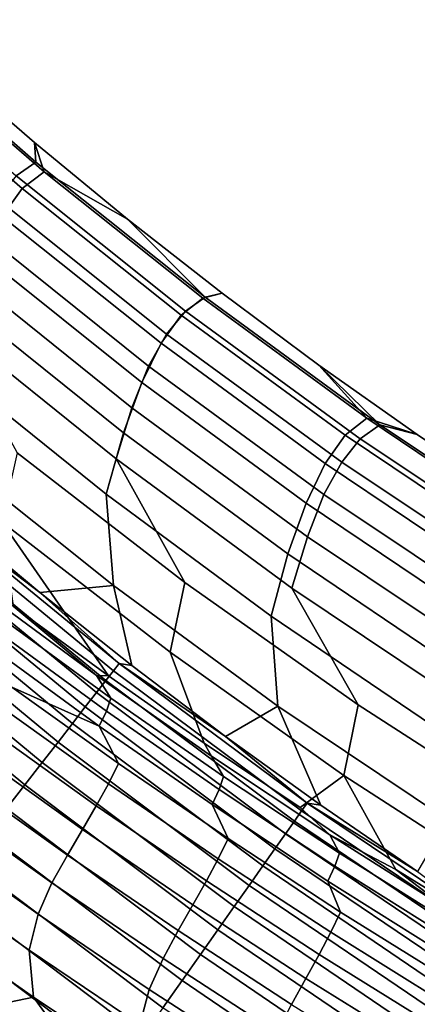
# Model space of a CAD drawing. Header units: metres. Extents: x -109 to 109, y -342 to 66.
# Tile 395 of 512: x 34.44 to 36.04, y -5.75 to -1.81. Entities that reach past the tile are written whole.
import ezdxf

# ---------------------------------------------------------------- set-up
doc = ezdxf.new("R2010")
doc.units = ezdxf.units.M
doc.layers.add('solid_K_24_62_16_000B91', color=7, linetype='CONTINUOUS')

msp = doc.modelspace()

# ---------------------------------------------------------------- linework, layer by layer
at = {"layer": 'solid_K_24_62_16_000B91'}
for points in [[(34.509914, -2.375783, 1.892874), (33.855316, -1.80501, 1.882654), (33.775829, -1.860104, 4.27461), (34.430588, -2.431119, 4.271223)], [(34.504143, -2.297799, 0.003475), (34.13855, -1.982491, 0.003482), (33.855316, -1.80501, 1.882654), (34.509914, -2.375783, 1.892874)], [(33.839314, -1.948315, -4.773197), (33.926983, -1.882127, -2.141641), (34.542854, -2.414726, -2.149965), (34.455402, -2.481341, -4.767508)], [(34.542854, -2.414726, -2.149965), (33.926983, -1.882127, -2.141641), (34.13855, -1.982491, 0.003482), (34.504143, -2.297799, 0.003475)], [(33.757538, -2.059465, -7.402701), (33.839314, -1.948315, -4.773197), (34.455402, -2.481341, -4.767508), (34.374039, -2.593465, -7.382999)], [(34.504143, -2.297799, 0.003475), (34.509914, -2.375783, 1.892874), (35.188656, -2.917602, 1.904369), (34.877254, -2.604206, 0.003467)], [(34.542854, -2.414726, -2.149965), (34.504143, -2.297799, 0.003475), (34.877254, -2.604206, 0.003467)], [(35.188656, -2.917602, 1.904369), (34.509914, -2.375783, 1.892874), (34.430588, -2.431119, 4.271223), (35.109505, -2.973193, 4.269516)], [(35.109505, -2.973193, 4.269516), (34.430588, -2.431119, 4.271223), (34.355022, -2.522688, 6.648099), (35.034382, -3.06562, 6.633192)], [(34.455402, -2.481341, -4.767508), (34.542854, -2.414726, -2.149965), (35.179874, -2.92182, -2.159446), (35.09267, -2.988867, -4.763373)], [(35.179874, -2.92182, -2.159446), (34.542854, -2.414726, -2.149965), (34.877254, -2.604206, 0.003467), (35.257668, -2.901533, 0.00346)], [(34.374039, -2.593465, -7.382999), (34.455402, -2.481341, -4.767508), (35.09267, -2.988867, -4.763373), (35.011806, -3.101942, -7.365252)], [(35.034382, -3.06562, 6.633192), (34.355022, -2.522688, 6.648099), (34.281895, -2.649746, 9.022665), (34.961979, -3.194216, 8.994543)], [(34.296047, -2.749068, -9.995235), (34.374039, -2.593465, -7.382999), (35.011806, -3.101942, -7.365252), (34.934628, -3.259223, -9.963869)], [(35.257668, -2.901533, 0.00346), (34.877254, -2.604206, 0.003467), (35.188656, -2.917602, 1.904369)], [(34.961979, -3.194216, 8.994543), (34.281895, -2.649746, 9.022665), (34.214005, -2.814989, 11.39387), (34.894997, -3.361366, 11.35254)], [(34.22118, -2.948203, -12.603014), (34.296047, -2.749068, -9.995235), (34.934628, -3.259223, -9.963869), (34.860863, -3.460742, -12.558013)], [(34.894997, -3.361366, 11.35254), (34.214005, -2.814989, 11.39387), (34.149303, -3.016992, 13.7608), (34.831425, -3.565792, 13.706258)], [(35.890255, -3.429444, 1.917118), (35.188656, -2.917602, 1.904369), (35.109505, -2.973193, 4.269516), (35.811302, -3.485302, 4.269496)], [(35.836983, -3.402571, -2.17007), (35.179874, -2.92182, -2.159446), (35.257668, -2.901533, 0.00346), (35.645161, -3.189607, 0.003454)], [(35.257668, -2.901533, 0.00346), (35.188656, -2.917602, 1.904369), (35.890255, -3.429444, 1.917118), (35.645161, -3.189607, 0.003454)], [(34.150585, -3.192253, -15.204978), (34.22118, -2.948203, -12.603014), (34.860863, -3.460742, -12.558013), (34.791603, -3.707718, -15.146337)], [(35.09267, -2.988867, -4.763373), (35.179874, -2.92182, -2.159446), (35.836983, -3.402571, -2.17007), (35.750065, -3.470052, -4.760799)], [(35.011806, -3.101942, -7.365252), (35.09267, -2.988867, -4.763373), (35.750065, -3.470052, -4.760799), (35.669785, -3.584052, -7.34949)], [(35.811302, -3.485302, 4.269496), (35.109505, -2.973193, 4.269516), (35.034382, -3.06562, 6.633192), (35.736698, -3.578564, 6.620406)], [(34.149303, -3.016992, 13.7608), (34.434128, -3.541762, 16.087311), (35.107319, -4.061396, 16.023611), (34.831425, -3.565792, 13.706258)], [(35.736698, -3.578564, 6.620406), (35.034382, -3.06562, 6.633192), (34.961979, -3.194216, 8.994543), (35.665165, -3.708639, 8.968988)], [(34.934628, -3.259223, -9.963869), (35.011806, -3.101942, -7.365252), (35.669785, -3.584052, -7.34949), (35.593567, -3.742946, -9.934919)], [(34.150585, -3.192253, -15.204978), (34.791603, -3.707718, -15.146337), (34.820522, -4.072689, -17.717415), (34.180565, -3.562342, -17.78849)], [(35.665165, -3.708639, 8.968988), (34.961979, -3.194216, 8.994543), (34.894997, -3.361366, 11.35254), (35.599277, -3.877612, 11.31423)], [(36.039505, -3.468259, 0.003447), (35.645161, -3.189607, 0.003454), (35.890255, -3.429444, 1.917118)], [(35.836983, -3.402571, -2.17007), (35.645161, -3.189607, 0.003454), (36.039505, -3.468259, 0.003447)], [(34.860863, -3.460742, -12.558013), (34.934628, -3.259223, -9.963869), (35.593567, -3.742946, -9.934919), (35.521118, -3.946749, -12.515874)], [(35.599277, -3.877612, 11.31423), (34.894997, -3.361366, 11.35254), (34.831425, -3.565792, 13.706258), (35.537071, -4.08435, 13.655202)], [(35.750065, -3.470052, -4.760799), (35.836983, -3.402571, -2.17007), (36.513096, -3.856179, -2.181819), (36.426491, -3.924097, -4.759789)], [(36.613392, -3.910344, 1.931097), (35.890255, -3.429444, 1.917118), (35.811302, -3.485302, 4.269496), (36.534657, -3.96648, 4.27116)], [(36.513096, -3.856179, -2.181819), (35.836983, -3.402571, -2.17007), (36.039505, -3.468259, 0.003447), (36.440479, -3.737326, 0.003441)], [(36.440479, -3.737326, 0.003441), (36.039505, -3.468259, 0.003447), (35.890255, -3.429444, 1.917118), (36.613392, -3.910344, 1.931097)], [(34.791603, -3.707718, -15.146337), (34.860863, -3.460742, -12.558013), (35.521118, -3.946749, -12.515874), (35.453457, -4.196523, -15.09102)], [(35.669785, -3.584052, -7.34949), (35.750065, -3.470052, -4.760799), (36.426491, -3.924097, -4.759789), (36.346878, -4.038992, -7.335738)], [(36.534657, -3.96648, 4.27116), (35.811302, -3.485302, 4.269496), (35.736698, -3.578564, 6.620406), (36.460648, -4.060552, 6.609765)], [(35.107319, -4.061396, 16.023611), (34.434128, -3.541762, 16.087311), (34.37365, -3.817344, 18.43611), (35.048538, -4.340389, 18.359835)], [(34.162682, -3.799243, -19.497093), (34.180565, -3.562342, -17.78849), (34.820522, -4.072689, -17.717415), (34.525188, -4.101309, -19.501434)], [(34.831425, -3.565792, 13.706258), (35.107319, -4.061396, 16.023611), (35.802216, -4.552101, 15.963687), (35.537071, -4.08435, 13.655202)], [(35.593567, -3.742946, -9.934919), (35.669785, -3.584052, -7.34949), (36.346878, -4.038992, -7.335738), (36.271763, -4.199428, -9.908437)], [(36.460648, -4.060552, 6.609765), (35.736698, -3.578564, 6.620406), (35.665165, -3.708639, 8.968988), (36.390118, -4.192037, 8.946048)], [(34.791603, -3.707718, -15.146337), (35.453457, -4.196523, -15.09102), (35.481106, -4.556581, -17.650091), (34.820522, -4.072689, -17.717415)], [(36.390118, -4.192037, 8.946048), (35.665165, -3.708639, 8.968988), (35.599277, -3.877612, 11.31423), (36.325497, -4.362742, 11.279013)], [(35.521118, -3.946749, -12.515874), (35.593567, -3.742946, -9.934919), (36.271763, -4.199428, -9.908437), (36.200836, -4.405404, -12.476669)], [(34.790569, -4.454006, -19.935158), (34.06144, -3.855422, -19.927158), (34.093071, -3.818427, -19.786974), (34.820873, -4.415015, -19.795221)], [(34.820873, -4.415015, -19.795221), (34.093071, -3.818427, -19.786974), (34.116638, -3.790866, -19.643078), (34.843575, -4.385808, -19.651512)], [(34.116638, -3.790866, -19.643078), (34.162682, -3.799243, -19.497093), (34.525188, -4.101309, -19.501434)], [(34.843575, -4.385808, -19.651512), (34.116638, -3.790866, -19.643078), (34.525188, -4.101309, -19.501434)], [(35.185177, -4.704768, 20.078894), (35.048538, -4.340389, 18.359835), (34.37365, -3.817344, 18.43611), (34.801376, -4.435804, 20.232811)], [(34.418571, -4.156011, 20.407719), (34.801376, -4.435804, 20.232811), (34.37365, -3.817344, 18.43611)], [(34.752892, -4.502485, -20.070255), (34.021984, -3.901567, -20.062565), (34.06144, -3.855422, -19.927158), (34.790569, -4.454006, -19.935158)], [(34.708126, -4.560081, -20.199484), (33.975006, -3.956512, -20.19216), (34.021984, -3.901567, -20.062565), (34.752892, -4.502485, -20.070255)], [(36.325497, -4.362742, 11.279013), (35.599277, -3.877612, 11.31423), (35.537071, -4.08435, 13.655202), (36.264881, -4.571669, 13.607731)], [(35.453457, -4.196523, -15.09102), (35.521118, -3.946749, -12.515874), (36.200836, -4.405404, -12.476669), (36.135033, -4.657836, -15.03912)], [(34.65662, -4.626357, -20.321857), (33.920864, -4.019838, -20.314959), (33.975006, -3.956512, -20.19216), (34.708126, -4.560081, -20.199484)], [(34.598759, -4.700806, -20.436445), (33.859966, -4.091062, -20.430021), (33.920864, -4.019838, -20.314959), (34.65662, -4.626357, -20.321857)], [(35.802216, -4.552101, 15.963687), (35.107319, -4.061396, 16.023611), (35.048538, -4.340389, 18.359835), (35.745461, -4.834338, 18.287817)], [(34.534985, -4.782862, -20.542374), (33.792782, -4.169641, -20.536476), (33.859966, -4.091062, -20.430021), (34.598759, -4.700806, -20.436445)], [(34.894466, -4.394578, -19.505676), (34.525188, -4.101309, -19.501434), (34.820522, -4.072689, -17.717415)], [(34.843575, -4.385808, -19.651512), (34.525188, -4.101309, -19.501434), (34.894466, -4.394578, -19.505676)], [(35.270298, -4.678901, -19.509817), (34.894466, -4.394578, -19.505676), (34.820522, -4.072689, -17.717415), (35.481106, -4.556581, -17.650091)], [(35.537071, -4.08435, 13.655202), (35.802216, -4.552101, 15.963687), (36.517555, -5.012984, 15.907647), (36.264881, -4.571669, 13.607731)], [(34.753555, -4.434412, 20.405344), (34.418571, -4.156011, 20.407719), (34.307533, -4.106079, 20.615669)], [(34.810528, -4.524482, 20.52607), (34.753555, -4.434412, 20.405344), (34.307533, -4.106079, 20.615669), (34.371967, -4.204643, 20.729353)], [(34.465786, -4.871899, -20.638834), (33.719822, -4.254978, -20.633507), (33.792782, -4.169641, -20.536476), (34.534985, -4.782862, -20.542374)], [(34.753555, -4.434412, 20.405344), (34.801376, -4.435804, 20.232811), (34.418571, -4.156011, 20.407719)], [(34.354103, -4.257703, 20.87582), (34.792614, -4.576993, 20.671574), (34.810528, -4.524482, 20.52607), (34.371967, -4.204643, 20.729353)], [(35.453457, -4.196523, -15.09102), (36.135033, -4.657836, -15.03912), (36.161198, -5.013201, -17.586632), (35.481106, -4.556581, -17.650091)], [(34.391689, -4.96724, -20.725096), (33.64164, -4.346422, -20.720379), (33.719822, -4.254978, -20.633507), (34.465786, -4.871899, -20.638834)], [(34.324829, -4.318002, 21.018518), (34.76392, -4.637304, 20.812973), (34.792614, -4.576993, 20.671574), (34.354103, -4.257703, 20.87582)], [(34.413269, -4.480283, 21.092596), (34.76392, -4.637304, 20.812973), (34.324829, -4.318002, 21.018518)], [(35.185177, -4.704768, 20.078894), (35.569584, -4.963156, 19.945406), (35.745461, -4.834338, 18.287817), (35.048538, -4.340389, 18.359835)], [(35.546974, -5.017754, -19.942776), (34.790569, -4.454006, -19.935158), (34.820873, -4.415015, -19.795221), (35.575813, -4.976835, -19.803082)], [(35.575813, -4.976835, -19.803082), (34.820873, -4.415015, -19.795221), (34.843575, -4.385808, -19.651512), (35.597523, -4.946031, -19.659552)], [(34.843575, -4.385808, -19.651512), (34.894466, -4.394578, -19.505676), (35.270298, -4.678901, -19.509817)], [(35.597523, -4.946031, -19.659552), (34.843575, -4.385808, -19.651512), (35.270298, -4.678901, -19.509817)], [(35.51123, -5.068475, -20.077574), (34.752892, -4.502485, -20.070255), (34.790569, -4.454006, -19.935158), (35.546974, -5.017754, -19.942776)], [(34.753555, -4.434412, 20.405344), (35.21413, -4.757032, 20.218937), (35.185177, -4.704768, 20.078894), (34.801376, -4.435804, 20.232811)], [(35.262772, -4.838692, 20.346066), (35.21413, -4.757032, 20.218937), (34.753555, -4.434412, 20.405344), (34.810528, -4.524482, 20.52607)], [(34.372402, -4.561139, 21.218939), (34.800743, -4.867758, 21.024885), (34.840862, -4.786849, 20.899294), (34.413269, -4.480283, 21.092596)], [(34.413269, -4.480283, 21.092596), (34.840862, -4.786849, 20.899294), (34.76392, -4.637304, 20.812973)], [(35.468849, -5.128612, -20.206448), (34.708126, -4.560081, -20.199484), (34.752892, -4.502485, -20.070255), (35.51123, -5.068475, -20.077574)], [(34.792614, -4.576993, 20.671574), (35.244621, -4.890612, 20.490738), (35.262772, -4.838692, 20.346066), (34.810528, -4.524482, 20.52607)], [(34.322727, -4.648826, 21.337353), (34.752251, -4.955876, 21.142439), (34.800743, -4.867758, 21.024885), (34.372402, -4.561139, 21.218939)], [(35.420155, -5.197706, -20.328413), (34.65662, -4.626357, -20.321857), (34.708126, -4.560081, -20.199484), (35.468849, -5.128612, -20.206448)], [(34.76392, -4.637304, 20.812973), (35.216347, -4.950878, 20.631001), (35.244621, -4.890612, 20.490738), (34.792614, -4.576993, 20.671574)], [(35.652424, -4.954114, -19.513849), (35.270298, -4.678901, -19.509817), (35.481106, -4.556581, -17.650091)], [(36.040607, -5.220079, -19.517773), (35.652424, -4.954114, -19.513849), (35.481106, -4.556581, -17.650091), (36.161198, -5.013201, -17.586632)], [(36.517555, -5.012984, 15.907647), (35.802216, -4.552101, 15.963687), (35.745461, -4.834338, 18.287817), (36.463135, -5.298283, 18.220188)], [(34.265511, -4.74326, 21.446453), (34.696556, -5.05103, 21.250671), (34.752251, -4.955876, 21.142439), (34.322727, -4.648826, 21.337353)], [(35.36552, -5.275232, -20.442543), (34.598759, -4.700806, -20.436445), (34.65662, -4.626357, -20.321857), (35.420155, -5.197706, -20.328413)], [(35.280582, -5.087859, 20.72839), (35.216347, -4.950878, 20.631001), (34.76392, -4.637304, 20.812973), (34.840862, -4.786849, 20.899294)], [(35.597523, -4.946031, -19.659552), (35.270298, -4.678901, -19.509817), (35.652424, -4.954114, -19.513849)], [(35.305363, -5.360598, -20.547968), (34.534985, -4.782862, -20.542374), (34.598759, -4.700806, -20.436445), (35.36552, -5.275232, -20.442543)], [(35.68874, -5.073095, 20.058035), (35.569584, -4.963156, 19.945406), (35.185177, -4.704768, 20.078894), (35.21413, -4.757032, 20.218937)], [(34.203842, -4.845589, 21.544075), (34.636463, -5.154092, 21.347708), (34.696556, -5.05103, 21.250671), (34.265511, -4.74326, 21.446453)], [(35.728191, -5.146494, 20.190825), (35.68874, -5.073095, 20.058035), (35.21413, -4.757032, 20.218937), (35.262772, -4.838692, 20.346066)], [(35.240135, -5.453155, -20.643883), (34.465786, -4.871899, -20.638834), (34.534985, -4.782862, -20.542374), (35.305363, -5.360598, -20.547968)], [(34.800743, -4.867758, 21.024885), (35.241051, -5.168764, 20.853331), (35.280582, -5.087859, 20.72839), (34.840862, -4.786849, 20.899294)], [(34.14032, -4.956502, 21.628412), (34.574348, -5.265534, 21.431973), (34.636463, -5.154092, 21.347708), (34.203842, -4.845589, 21.544075)], [(35.244621, -4.890612, 20.490738), (35.709599, -5.197794, 20.334793), (35.728191, -5.146494, 20.190825), (35.262772, -4.838692, 20.346066)], [(35.68874, -5.073095, 20.058035), (35.954243, -5.211206, 19.831799), (35.745461, -4.834338, 18.287817), (35.569584, -4.963156, 19.945406)], [(35.954243, -5.211206, 19.831799), (36.338665, -5.449171, 19.737482), (36.463135, -5.298283, 18.220188), (35.745461, -4.834338, 18.287817)], [(35.170338, -5.552196, -20.729557), (34.391689, -4.96724, -20.725096), (34.465786, -4.871899, -20.638834), (35.240135, -5.453155, -20.643883)], [(34.752251, -4.955876, 21.142439), (35.193604, -5.257246, 20.970133), (35.241051, -5.168764, 20.853331), (34.800743, -4.867758, 21.024885)], [(35.216347, -4.950878, 20.631001), (35.681576, -5.25797, 20.474081), (35.709599, -5.197794, 20.334793), (35.244621, -4.890612, 20.490738)], [(34.519352, -5.390447, 21.499184), (34.574348, -5.265534, 21.431973), (34.14032, -4.956502, 21.628412), (34.085094, -5.082081, 21.694174)], [(35.096504, -5.656968, -20.804338), (34.313259, -5.068158, -20.800497), (34.391689, -4.96724, -20.725096), (35.170338, -5.552196, -20.729557)], [(34.696556, -5.05103, 21.250671), (35.139309, -5.353046, 21.077604), (35.193604, -5.257246, 20.970133), (34.752251, -4.955876, 21.142439)], [(35.731926, -5.382648, 20.581202), (35.681576, -5.25797, 20.474081), (35.216347, -4.950878, 20.631001), (35.280582, -5.087859, 20.72839)], [(36.356216, -5.502644, -19.810522), (35.575813, -4.976835, -19.803082), (35.597523, -4.946031, -19.659552), (36.376816, -5.470301, -19.667168)], [(35.597523, -4.946031, -19.659552), (35.652424, -4.954114, -19.513849), (36.040607, -5.220079, -19.517773)], [(36.376816, -5.470301, -19.667168), (35.597523, -4.946031, -19.659552), (36.040607, -5.220079, -19.517773)], [(36.328987, -5.545408, -19.949987), (35.546974, -5.017754, -19.942776), (35.575813, -4.976835, -19.803082), (36.356216, -5.502644, -19.810522)], [(34.636463, -5.154092, 21.347708), (35.080673, -5.456769, 21.174129), (35.139309, -5.353046, 21.077604), (34.696556, -5.05103, 21.250671)], [(36.295322, -5.598269, -20.084499), (35.51123, -5.068475, -20.077574), (35.546974, -5.017754, -19.942776), (36.328987, -5.545408, -19.949987)], [(34.483391, -5.53569, 21.544224), (34.519352, -5.390447, 21.499184), (34.085094, -5.082081, 21.694174), (34.051399, -5.230475, 21.734962)], [(35.019199, -5.766672, -20.867659), (34.231098, -5.173884, -20.864464), (34.313259, -5.068158, -20.800497), (35.096504, -5.656968, -20.804338)], [(35.241051, -5.168764, 20.853331), (35.692799, -5.463502, 20.705585), (35.731926, -5.382648, 20.581202), (35.280582, -5.087859, 20.72839)], [(36.255489, -5.660823, -20.213034), (35.468849, -5.128612, -20.206448), (35.51123, -5.068475, -20.077574), (36.295322, -5.598269, -20.084499)], [(36.176712, -5.381746, 19.924173), (35.954243, -5.211206, 19.831799), (35.68874, -5.073095, 20.058035)], [(36.206116, -5.447104, 20.061777), (36.176712, -5.381746, 19.924173), (35.68874, -5.073095, 20.058035), (35.728191, -5.146494, 20.190825)], [(36.209785, -5.732594, -20.33461), (35.420155, -5.197706, -20.328413), (35.468849, -5.128612, -20.206448), (36.255489, -5.660823, -20.213034)], [(34.574348, -5.265534, 21.431973), (35.019829, -5.568672, 21.258341), (35.080673, -5.456769, 21.174129), (34.636463, -5.154092, 21.347708)], [(35.193604, -5.257246, 20.970133), (35.646244, -5.552294, 20.821739), (35.692799, -5.463502, 20.705585), (35.241051, -5.168764, 20.853331)], [(35.709599, -5.197794, 20.334793), (36.186867, -5.497773, 20.205166), (36.206116, -5.447104, 20.061777), (35.728191, -5.146494, 20.190825)], [(34.939007, -5.880474, -20.919033), (34.145824, -5.283614, -20.916512), (34.231098, -5.173884, -20.864464), (35.019199, -5.766672, -20.867659)], [(36.158562, -5.813034, -20.448305), (35.36552, -5.275232, -20.442543), (35.420155, -5.197706, -20.328413), (36.209785, -5.732594, -20.33461)], [(35.681576, -5.25797, 20.474081), (36.15892, -5.557827, 20.343643), (36.186867, -5.497773, 20.205166), (35.709599, -5.197794, 20.334793)], [(34.500496, -5.723004, 21.553804), (34.483391, -5.53569, 21.544224), (34.051399, -5.230475, 21.734962), (34.077194, -5.427169, 21.733879)], [(36.176712, -5.381746, 19.924173), (36.338665, -5.449171, 19.737482), (35.954243, -5.211206, 19.831799)], [(34.856541, -5.997506, -20.958071), (34.058094, -5.396512, -20.956242), (34.145824, -5.283614, -20.916512), (34.939007, -5.880474, -20.919033)], [(34.964848, -5.69288, 21.326862), (35.019829, -5.568672, 21.258341), (34.574348, -5.265534, 21.431973), (34.519352, -5.390447, 21.499184)], [(35.139309, -5.353046, 21.077604), (35.593212, -5.648676, 20.928551), (35.646244, -5.552294, 20.821739), (35.193604, -5.257246, 20.970133)], [(36.102207, -5.901531, -20.553247), (35.305363, -5.360598, -20.547968), (35.36552, -5.275232, -20.442543), (36.158562, -5.813034, -20.448305)], [(36.194206, -5.670555, 20.45899), (36.15892, -5.557827, 20.343643), (35.681576, -5.25797, 20.474081), (35.731926, -5.382648, 20.581202)], [(35.080673, -5.456769, 21.174129), (35.535904, -5.752995, 21.024632), (35.593212, -5.648676, 20.928551), (35.139309, -5.353046, 21.077604)], [(36.041153, -5.997411, -20.648643), (35.240135, -5.453155, -20.643883), (35.305363, -5.360598, -20.547968), (36.102207, -5.901531, -20.553247)], [(34.772434, -6.116877, -20.984474), (33.968575, -5.511718, -20.983353), (34.058094, -5.396512, -20.956242), (34.856541, -5.997506, -20.958071)], [(34.92622, -5.834995, 21.375719), (34.964848, -5.69288, 21.326862), (34.519352, -5.390447, 21.499184), (34.483391, -5.53569, 21.544224)], [(35.692799, -5.463502, 20.705585), (36.155304, -5.751329, 20.582909), (36.194206, -5.670555, 20.45899), (35.731926, -5.382648, 20.581202)], [(34.299828, -5.764939, 21.63652), (34.500496, -5.723004, 21.553804), (34.077194, -5.427169, 21.733879)], [(35.019829, -5.568672, 21.258341), (35.476177, -5.865301, 21.108793), (35.535904, -5.752995, 21.024632), (35.080673, -5.456769, 21.174129)], [(35.975864, -6.099944, -20.733761), (35.170338, -5.552196, -20.729557), (35.240135, -5.453155, -20.643883), (36.041153, -5.997411, -20.648643)], [(35.646244, -5.552294, 20.821739), (36.109478, -5.840386, 20.698513), (36.155304, -5.751329, 20.582909), (35.692799, -5.463502, 20.705585)], [(33.968575, -5.511718, -20.983353), (34.772434, -6.116877, -20.984474), (34.687325, -6.237679, -20.998043), (33.877953, -5.628355, -20.997635)], [(34.933804, -6.013104, 21.394861), (34.92622, -5.834995, 21.375719), (34.483391, -5.53569, 21.544224), (34.500496, -5.723004, 21.553804)], [(35.906834, -6.208347, -20.807955), (35.096504, -5.656968, -20.804338), (35.170338, -5.552196, -20.729557), (35.975864, -6.099944, -20.733761)], [(35.593212, -5.648676, 20.928551), (36.057575, -5.937298, 20.80476), (36.109478, -5.840386, 20.698513), (35.646244, -5.552294, 20.821739)], [(35.420982, -5.988782, 21.178453), (35.476177, -5.865301, 21.108793), (35.019829, -5.568672, 21.258341), (34.964848, -5.69288, 21.326862)], [(34.374111, -6.113549, -21), (33.877953, -5.628355, -20.997635), (34.687325, -6.237679, -20.998043)], [(35.834595, -6.321795, -20.870659), (35.019199, -5.766672, -20.867659), (35.096504, -5.656968, -20.804338), (35.906834, -6.208347, -20.807955)], [(35.535904, -5.752995, 21.024632), (36.001446, -6.042161, 20.900455), (36.057575, -5.937298, 20.80476), (35.593212, -5.648676, 20.928551)], [(34.299828, -5.764939, 21.63652), (34.750134, -6.069677, 21.465422), (34.500496, -5.723004, 21.553804)], [(34.750134, -6.069677, 21.465422), (34.933804, -6.013104, 21.394861), (34.500496, -5.723004, 21.553804)], [(35.379303, -6.127819, 21.230639), (35.420982, -5.988782, 21.178453), (34.964848, -5.69288, 21.326862), (34.92622, -5.834995, 21.375719)]]:
    msp.add_3dface(points, dxfattribs=at)

doc.saveas('drawing.dxf')
